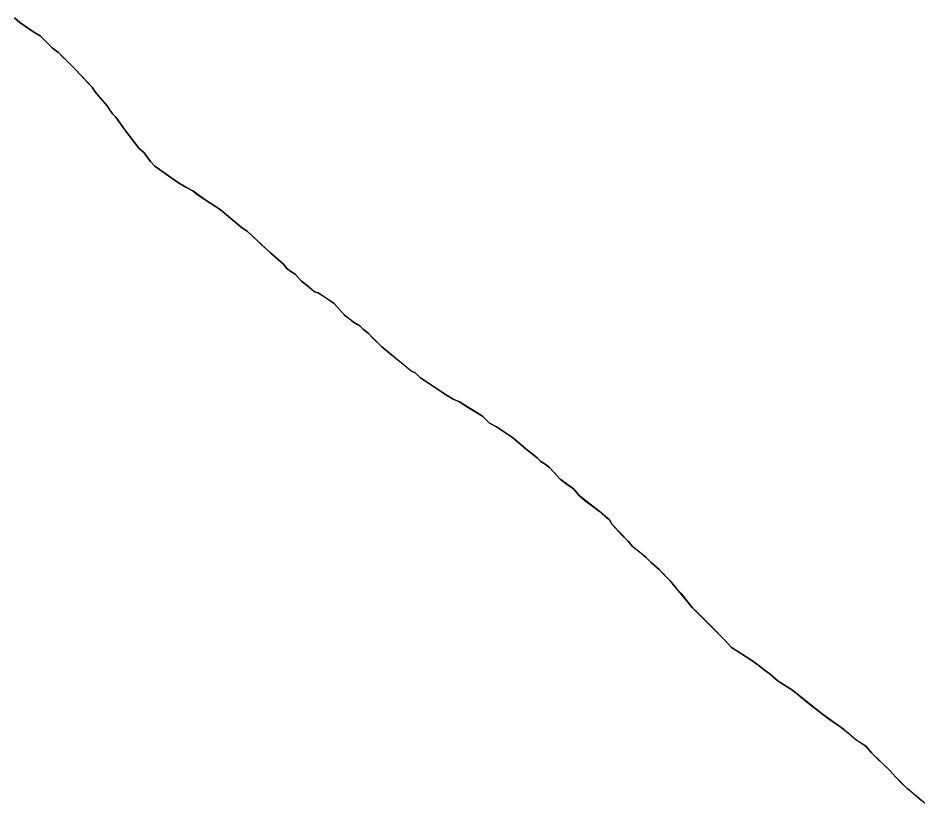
# Model space of a CAD drawing. Extents: x 3172297 to 3210190, y 958463 to 983887.
# Drawn here: x 3177958.5 to 3178180.7, y 967002 to 967197.4 of the extents above; entities that cross this region are included whole.
import ezdxf

# ---------------------------------------------------------------- set-up
doc = ezdxf.new("R2010")
doc.units = 0
doc.layers.add('V-SITE-VEGE', color=7, linetype='Continuous')
doc.layers.add('V-TOPO-SHOR', color=7, linetype='Continuous')

msp = doc.modelspace()

# ---------------------------------------------------------------- linework, layer by layer
at = {"layer": 'V-SITE-VEGE'}
for p, q in [((3177958.93, 967196.33), (3177957.62, 967197.43)), ((3177962.43, 967193.93), (3177958.93, 967196.33)), ((3177963.96, 967193.05), (3177962.43, 967193.93)), ((3177967.01, 967189.98), (3177963.96, 967193.05)), ((3177968.54, 967188.89), (3177967.01, 967189.98)), ((3177972.69, 967184.72), (3177968.54, 967188.89)), ((3177976.83, 967180.34), (3177972.69, 967184.72)), ((3177977.48, 967179.25), (3177976.83, 967180.34)), ((3177980.54, 967175.74), (3177977.48, 967179.25)), ((3177981.85, 967173.77), (3177980.54, 967175.74)), ((3177982.72, 967172.9), (3177981.85, 967173.77)), ((3177984.9, 967169.83), (3177982.72, 967172.9)), ((3177988.39, 967165.23), (3177984.9, 967169.83)), ((3177989.7, 967164.14), (3177988.39, 967165.23)), ((3177991.22, 967161.95), (3177989.7, 967164.14)), ((3177992.32, 967160.85), (3177991.22, 967161.95)), ((3177994.06, 967159.54), (3177992.32, 967160.85)), ((3177998.21, 967156.69), (3177994.06, 967159.54)), ((3177999.96, 967155.59), (3177998.21, 967156.69)), ((3178001.7, 967154.71), (3177999.96, 967155.59)), ((3178004.98, 967152.3), (3178001.7, 967154.71)), ((3178008.47, 967150.11), (3178004.98, 967152.3)), ((3178013.71, 967145.72), (3178008.47, 967150.11)), ((3178015.24, 967144.63), (3178013.71, 967145.72)), ((3178020.91, 967139.37), (3178015.24, 967144.63)), ((3178024.19, 967136.52), (3178020.91, 967139.37)), ((3178024.84, 967135.64), (3178024.19, 967136.52)), ((3178025.93, 967134.77), (3178024.84, 967135.64)), ((3178027.02, 967134.11), (3178025.93, 967134.77)), ((3178028.55, 967132.36), (3178027.02, 967134.11)), ((3178030.08, 967131.26), (3178028.55, 967132.36)), ((3178031.83, 967129.73), (3178030.08, 967131.26)), ((3178032.7, 967129.51), (3178031.83, 967129.73)), ((3178036.63, 967126.88), (3178032.7, 967129.51)), ((3178039.25, 967124.03), (3178036.63, 967126.88)), ((3178041.43, 967122.27), (3178039.25, 967124.03)), ((3178042.96, 967121.4), (3178041.43, 967122.27)), ((3178043.83, 967120.52), (3178042.96, 967121.4)), ((3178045.14, 967119.43), (3178043.83, 967120.52)), ((3178048.42, 967116.14), (3178045.14, 967119.43)), ((3178055.62, 967110.22), (3178048.42, 967116.14)), ((3178056.71, 967109.78), (3178055.62, 967110.22)), ((3178058.02, 967108.47), (3178056.71, 967109.78)), ((3178063.92, 967104.52), (3178058.02, 967108.47)), ((3178066.1, 967103.21), (3178063.92, 967104.52)), ((3178067.63, 967102.55), (3178066.1, 967103.21)), ((3178073.3, 967099.04), (3178067.63, 967102.55)), ((3178075.05, 967097.28), (3178073.3, 967099.04)), ((3178076.8, 967096.41), (3178075.05, 967097.28)), ((3178080.73, 967093.77), (3178076.8, 967096.41)), ((3178084, 967090.93), (3178080.73, 967093.77)), ((3178086.84, 967088.73), (3178084, 967090.93)), ((3178087.71, 967087.85), (3178086.84, 967088.73)), ((3178088.8, 967087.2), (3178087.71, 967087.85)), ((3178089.9, 967086.32), (3178088.8, 967087.2)), ((3178092.51, 967083.47), (3178089.9, 967086.32)), ((3178095.79, 967081.06), (3178092.51, 967083.47)), ((3178097.31, 967079.31), (3178095.79, 967081.06)), ((3178102.12, 967075.58), (3178097.31, 967079.31)), ((3178104.74, 967073.39), (3178102.12, 967075.58)), ((3178105.39, 967072.3), (3178104.74, 967073.39)), ((3178109.32, 967068.14), (3178105.39, 967072.3)), ((3178110.41, 967066.82), (3178109.32, 967068.14)), ((3178113.68, 967064.19), (3178110.41, 967066.82)), ((3178114.99, 967062.88), (3178113.68, 967064.19)), ((3178116.96, 967061.12), (3178114.99, 967062.88)), ((3178119.79, 967058.28), (3178116.96, 967061.12)), ((3178125.25, 967051.71), (3178119.79, 967058.28)), ((3178133.32, 967043.6), (3178125.25, 967051.71)), ((3178134.85, 967041.85), (3178133.32, 967043.6)), ((3178139.43, 967039), (3178134.85, 967041.85)), ((3178141.62, 967037.46), (3178139.43, 967039)), ((3178142.92, 967036.37), (3178141.62, 967037.46)), ((3178144.45, 967035.27), (3178142.92, 967036.37)), ((3178146.42, 967033.52), (3178144.45, 967035.27)), ((3178149.91, 967031.32), (3178146.42, 967033.52)), ((3178157.33, 967025.41), (3178149.91, 967031.32)), ((3178162.57, 967021.68), (3178157.33, 967025.41)), ((3178165.63, 967019.05), (3178162.57, 967021.68)), ((3178168.03, 967017.51), (3178165.63, 967019.05)), ((3178169.56, 967015.76), (3178168.03, 967017.51)), ((3178173.92, 967011.6), (3178169.56, 967015.76)), ((3178175.45, 967009.85), (3178173.92, 967011.6)), ((3178178.28, 967007), (3178175.45, 967009.85)), ((3178184.4, 967001.96), (3178178.28, 967007))]:
    msp.add_line(p, q, dxfattribs=at)
at = {"layer": 'V-TOPO-SHOR'}
for points in [[(3177957.62, 967197.43), (3177958.93, 967196.34), (3177961.12, 967194.8), (3177962.43, 967193.93), (3177963.96, 967193.05), (3177965.05, 967191.95), (3177967.01, 967189.98), (3177968.54, 967188.89), (3177969.63, 967187.79), (3177970.5, 967186.91), (3177971.59, 967185.82), (3177972.69, 967184.72), (3177975.74, 967181.44), (3177976.83, 967180.34), (3177977.48, 967179.25), (3177978.79, 967177.71), (3177980.54, 967175.74), (3177981.19, 967174.65), (3177981.85, 967173.77), (3177982.72, 967172.9), (3177983.37, 967172.02), (3177984.9, 967169.83), (3177988.39, 967165.23), (3177989.7, 967164.14), (3177991.22, 967161.95), (3177992.32, 967160.85), (3177994.06, 967159.54), (3177998.21, 967156.69), (3177999.96, 967155.59), (3178001.7, 967154.71), (3178002.79, 967153.83), (3178004.98, 967152.3), (3178008.47, 967150.11), (3178013.71, 967145.72), (3178015.24, 967144.63), (3178017.2, 967142.87), (3178018.51, 967141.56), (3178020.91, 967139.37), (3178024.19, 967136.52), (3178024.84, 967135.64), (3178025.93, 967134.77), (3178027.02, 967134.11), (3178028.55, 967132.36), (3178030.08, 967131.26), (3178031.61, 967129.95), (3178031.83, 967129.73), (3178032.7, 967129.51), (3178034.45, 967128.41), (3178036.63, 967126.88), (3178039.25, 967124.03), (3178040.34, 967123.15), (3178041.43, 967122.27), (3178042.96, 967121.4), (3178043.83, 967120.52), (3178045.14, 967119.43), (3178046.23, 967118.33), (3178048.42, 967116.14), (3178050.82, 967114.17), (3178054.09, 967111.54), (3178055.62, 967110.22), (3178056.71, 967109.78), (3178058.02, 967108.47), (3178061.95, 967105.84), (3178063.92, 967104.52), (3178066.1, 967103.21), (3178067.63, 967102.55), (3178069.37, 967101.45), (3178073.3, 967099.04), (3178075.05, 967097.28), (3178076.8, 967096.41), (3178079.2, 967094.87), (3178080.73, 967093.77), (3178084, 967090.93)], [(3178084, 967090.93), (3178086.84, 967088.73), (3178087.71, 967087.85), (3178088.8, 967087.2), (3178089.9, 967086.32), (3178090.99, 967085.22), (3178092.51, 967083.47), (3178094.26, 967082.16), (3178095.79, 967081.06), (3178097.31, 967079.31), (3178098.62, 967078.21), (3178102.12, 967075.58), (3178103.65, 967074.27), (3178104.74, 967073.39), (3178105.39, 967072.3), (3178107.79, 967069.67), (3178109.32, 967068.14), (3178110.41, 967066.82), (3178111.28, 967066.17), (3178112.59, 967065.07), (3178113.68, 967064.19), (3178114.99, 967062.88), (3178116.96, 967061.12), (3178118.48, 967059.59), (3178119.79, 967058.28), (3178120.88, 967056.96), (3178121.54, 967056.09), (3178122.41, 967055.21), (3178124.16, 967053.02), (3178125.25, 967051.71), (3178126.34, 967050.61), (3178127.43, 967049.52), (3178130.05, 967046.89), (3178133.32, 967043.6), (3178134.85, 967041.85), (3178135.94, 967041.19), (3178139.43, 967039), (3178141.62, 967037.46), (3178142.92, 967036.37), (3178144.45, 967035.27), (3178146.42, 967033.52), (3178149.91, 967031.32), (3178151.22, 967030.23), (3178153.18, 967028.69), (3178154.5, 967027.6), (3178157.33, 967025.41), (3178159.08, 967024.09), (3178161.04, 967022.78), (3178162.57, 967021.68), (3178163.88, 967020.58), (3178165.63, 967019.05), (3178166.72, 967018.39), (3178168.03, 967017.51), (3178169.56, 967015.76), (3178170.87, 967014.45), (3178173.92, 967011.6), (3178175.45, 967009.85), (3178176.76, 967008.53), (3178178.28, 967007), (3178179.16, 967006.34), (3178181.78, 967004.15)]]:
    msp.add_lwpolyline(points, dxfattribs=at)

doc.saveas('drawing.dxf')
